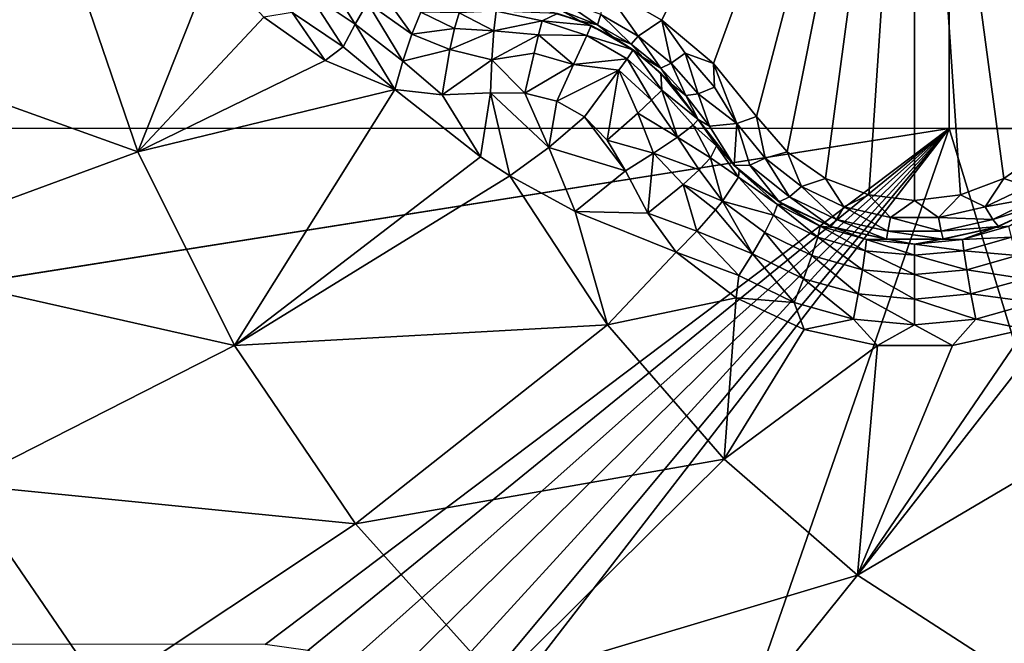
# Model space of a CAD drawing. Header units: metres. Extents: x -205 to 205, y -104 to 104.
# Tile 539 of 656: x -97.78 to -94.73, y 45.55 to 47.48. Entities that reach past the tile are written whole.
import ezdxf

# ---------------------------------------------------------------- set-up
doc = ezdxf.new("R2010")
doc.units = ezdxf.units.M
doc.layers.add('solid_01_2-CONSUMER_EHM_BOX_SW0001', color=7, linetype='CONTINUOUS')

msp = doc.modelspace()

# ---------------------------------------------------------------- linework, layer by layer
at = {"layer": 'solid_01_2-CONSUMER_EHM_BOX_SW0001'}
for points in [[(-200.010849, -74.958488), (-200.010773, 75.041512), (-0.010778, 75.04142)], [(-0.010849, -74.95858), (-200.010849, -74.958488), (-0.010778, 75.04142)], [(-91.959076, 42.820488, 75), (-76.402473, 63.637558, 75), (-185.602478, 63.645401, 75)], [(-92.726151, 42.986298, 75), (-91.959076, 42.820488, 75), (-185.602478, 63.645401, 75)], [(-93.500885, 43.041248, 75), (-92.726151, 42.986298, 75), (-185.602478, 63.645401, 75)], [(-168.500885, 43.051987, 75), (-93.500885, 43.041248, 75), (-185.602478, 63.645401, 75)], [(-94.902969, 56.788887, 67.02655), (-94.902618, 61.638889, 69), (-93.403656, 47.138783, 63.099998)], [(-93.402618, 61.638783, 69), (-93.403656, 47.138783, 63.099998), (-94.902618, 61.638889, 69)], [(-94.902969, 56.788887, 67.02655), (-93.403656, 47.138783, 63.099998), (-94.903076, 55.288887, 66.416206)], [(-96.653603, 55.533325, 1.911131), (-106.446945, 47.476631, 1.771438), (-106.367577, 47.38205, 1.911433)], [(-98.963219, 53.555683, 1.955253), (-96.653603, 55.533325, 1.911131), (-106.367577, 47.38205, 1.911433)], [(-94.903076, 55.288887, 66.416206), (-93.403656, 47.138783, 63.099998), (-94.903656, 47.138889, 63.099998)], [(-94.903656, 47.138889, 69.5), (-94.903076, 55.288887, 66.416206), (-94.903656, 47.138889, 63.099998)], [(-94.903656, 47.138889, 69.5), (-94.903549, 48.638889, 69.5), (-94.903076, 55.288887, 66.416206)], [(-95.976372, 47.579819, 16.452236), (-95.793877, 47.474464, 16.45223), (-95.010788, 49.041466, 15.440842)], [(-95.793877, 47.474464, 16.45223), (-95.634033, 47.340168, 16.486921), (-95.010788, 49.041466, 15.440842)], [(-95.634033, 47.340168, 16.486921), (-95.500328, 47.176411, 16.554106), (-95.010788, 49.041466, 15.440842)], [(-95.500328, 47.176411, 16.554106), (-95.405556, 47.066757, 16.603498), (-95.010788, 49.041466, 15.440842)], [(-95.405556, 47.066757, 16.603498), (-95.287003, 46.984421, 16.639135), (-95.010788, 49.041466, 15.440842)], [(-95.287003, 46.984421, 16.639135), (-95.152802, 46.933624, 16.660563), (-95.010788, 49.041466, 15.440842)], [(-95.152802, 46.933624, 16.660563), (-95.010742, 46.916473, 16.667706), (-95.010788, 49.041466, 15.440842)], [(-94.227737, 47.474438, 16.452232), (-94.045242, 47.579803, 16.452232), (-95.010788, 49.041466, 15.440842)], [(-94.387581, 47.340137, 16.486931), (-94.227737, 47.474438, 16.452232), (-95.010788, 49.041466, 15.440842)], [(-94.521255, 47.176411, 16.554106), (-94.387581, 47.340137, 16.486931), (-95.010788, 49.041466, 15.440842)], [(-94.616005, 47.066776, 16.603489), (-94.521255, 47.176411, 16.554106), (-95.010788, 49.041466, 15.440842)], [(-94.734505, 46.984455, 16.63912), (-94.616005, 47.066776, 16.603489), (-95.010788, 49.041466, 15.440842)], [(-94.86869, 46.933647, 16.660553), (-94.734505, 46.984455, 16.63912), (-95.010788, 49.041466, 15.440842)], [(-95.010742, 46.916473, 16.667706), (-94.86869, 46.933647, 16.660553), (-95.010788, 49.041466, 15.440842)], [(-105.253662, 47.139633, 69.5), (-105.253548, 48.639633, 69.5), (-94.903549, 48.638889, 69.5)], [(-105.253662, 47.139633, 69.5), (-94.903549, 48.638889, 69.5), (-94.903656, 47.138889, 69.5)], [(-97.416588, 47.066608, 18.132477), (-97.634399, 47.703766, 18.201031), (-98.570297, 47.47995, 17.755054)], [(-97.182846, 47.654671, 18.336374), (-97.634399, 47.703766, 18.201031), (-97.416588, 47.066608, 18.132477)], [(-97.026665, 47.483475, 18.346268), (-97.182846, 47.654671, 18.336374), (-97.416588, 47.066608, 18.132477)], [(-96.889198, 47.56002, 18.35281), (-96.743576, 47.461609, 18.370024), (-96.840088, 47.618137, 18.31599)], [(-96.743576, 47.461609, 18.370024), (-96.705238, 47.527393, 18.333315), (-96.840088, 47.618137, 18.31599)], [(-96.705238, 47.527393, 18.333315), (-96.568031, 47.430889, 18.376806), (-96.672325, 47.57724, 18.273518)], [(-96.672325, 47.57724, 18.273518), (-96.568031, 47.430889, 18.376806), (-96.540176, 47.498901, 18.321918)], [(-95.866638, 47.424633, 16.525867), (-95.976372, 47.579819, 16.452236), (-95.982819, 47.49173, 16.525846)], [(-95.866638, 47.424633, 16.525867), (-95.793877, 47.474464, 16.45223), (-95.976372, 47.579819, 16.452236)], [(-96.889198, 47.56002, 18.35281), (-96.938797, 47.498047, 18.362474), (-96.780861, 47.391529, 18.37966)], [(-96.889198, 47.56002, 18.35281), (-96.780861, 47.391529, 18.37966), (-96.743576, 47.461609, 18.370024)], [(-96.743576, 47.461609, 18.370024), (-96.596207, 47.347374, 18.401863), (-96.705238, 47.527393, 18.333315)], [(-96.705238, 47.527393, 18.333315), (-96.596207, 47.347374, 18.401863), (-96.568031, 47.430889, 18.376806)], [(-96.106377, 47.538105, 16.547297), (-96.103691, 47.502579, 16.615061), (-95.993042, 47.459961, 16.594748)], [(-95.982819, 47.49173, 16.525846), (-96.106377, 47.538105, 16.547297), (-95.993042, 47.459961, 16.594748)], [(-96.836594, 47.349476, 18.365673), (-97.026665, 47.483475, 18.346268), (-97.416588, 47.066608, 18.132477)], [(-96.938797, 47.498047, 18.362474), (-97.026665, 47.483475, 18.346268), (-96.836594, 47.349476, 18.365673)], [(-96.780861, 47.391529, 18.37966), (-96.938797, 47.498047, 18.362474), (-96.836594, 47.349476, 18.365673)], [(-96.435417, 47.448021, 18.36202), (-96.540176, 47.498901, 18.321918), (-96.568031, 47.430889, 18.376806)], [(-96.435417, 47.448021, 18.36202), (-96.421135, 47.496979, 18.304127), (-96.540176, 47.498901, 18.321918)], [(-96.435417, 47.448021, 18.36202), (-96.31443, 47.441177, 18.369303), (-96.421135, 47.496979, 18.304127)], [(-96.421135, 47.496979, 18.304127), (-96.31443, 47.441177, 18.369303), (-96.306946, 47.501736, 18.285561)], [(-96.164345, 47.471756, 18.314999), (-96.306946, 47.501736, 18.285561), (-96.31443, 47.441177, 18.369303)], [(-96.164345, 47.471756, 18.314999), (-96.116852, 47.495193, 18.189005), (-96.306946, 47.501736, 18.285561)], [(-96.01239, 47.457188, 18.189606), (-96.116852, 47.495193, 18.189005), (-96.164345, 47.471756, 18.314999)], [(-96.163734, 47.50679, 16.708679), (-96.116852, 47.495193, 18.189005), (-96.047432, 47.471912, 16.674862)], [(-96.103691, 47.502579, 16.615061), (-96.163734, 47.50679, 16.708679), (-96.047432, 47.471912, 16.674862)], [(-96.047432, 47.471912, 16.674862), (-96.116852, 47.495193, 18.189005), (-96.01239, 47.457188, 18.189606)], [(-95.993042, 47.459961, 16.594748), (-96.103691, 47.502579, 16.615061), (-96.047432, 47.471912, 16.674862)], [(-95.982819, 47.49173, 16.525846), (-95.993042, 47.459961, 16.594748), (-95.889069, 47.399906, 16.594767)], [(-95.866638, 47.424633, 16.525867), (-95.982819, 47.49173, 16.525846), (-95.889069, 47.399906, 16.594767)], [(-97.416588, 47.066608, 18.132477), (-98.570297, 47.47995, 17.755054), (-98.314598, 46.736618, 17.674574)], [(-96.743576, 47.461609, 18.370024), (-96.780861, 47.391529, 18.37966), (-96.620995, 47.259354, 18.393747)], [(-96.743576, 47.461609, 18.370024), (-96.620995, 47.259354, 18.393747), (-96.596207, 47.347374, 18.401863)], [(-96.175369, 47.428692, 18.370676), (-96.164345, 47.471756, 18.314999), (-96.31443, 47.441177, 18.369303)], [(-96.026413, 47.427143, 18.314009), (-96.164345, 47.471756, 18.314999), (-96.175369, 47.428692, 18.370676)], [(-96.026413, 47.427143, 18.314009), (-96.01239, 47.457188, 18.189606), (-96.164345, 47.471756, 18.314999)], [(-96.047432, 47.471912, 16.674862), (-96.01239, 47.457188, 18.189606), (-95.945343, 47.422855, 16.664257)], [(-95.993042, 47.459961, 16.594748), (-96.047432, 47.471912, 16.674862), (-95.945343, 47.422855, 16.664257)], [(-95.882309, 47.38213, 18.189602), (-96.01239, 47.457188, 18.189606), (-96.026413, 47.427143, 18.314009)], [(-95.945343, 47.422855, 16.664257), (-96.01239, 47.457188, 18.189606), (-95.945335, 47.422848, 18.189684)], [(-95.882309, 47.38213, 18.189602), (-95.945335, 47.422848, 18.189684), (-96.01239, 47.457188, 18.189606)], [(-95.889069, 47.399906, 16.594767), (-95.993042, 47.459961, 16.594748), (-95.945343, 47.422855, 16.664257)], [(-95.764786, 47.340828, 16.547346), (-95.793877, 47.474464, 16.45223), (-95.866638, 47.424633, 16.525867)], [(-95.721497, 47.372253, 16.492579), (-95.634033, 47.340168, 16.486921), (-95.793877, 47.474464, 16.45223)], [(-95.764786, 47.340828, 16.547346), (-95.721497, 47.372253, 16.492579), (-95.793877, 47.474464, 16.45223)], [(-96.450233, 47.383015, 18.402061), (-96.568031, 47.430889, 18.376806), (-96.596207, 47.347374, 18.401863)], [(-96.450233, 47.383015, 18.402061), (-96.435417, 47.448021, 18.36202), (-96.568031, 47.430889, 18.376806)], [(-96.450233, 47.383015, 18.402061), (-96.31443, 47.441177, 18.369303), (-96.435417, 47.448021, 18.36202)], [(-96.450233, 47.383015, 18.402061), (-96.320518, 47.351753, 18.42128), (-96.31443, 47.441177, 18.369303)], [(-96.175369, 47.428692, 18.370676), (-96.31443, 47.441177, 18.369303), (-96.320518, 47.351753, 18.42128)], [(-96.189117, 47.372215, 18.411446), (-96.175369, 47.428692, 18.370676), (-96.320518, 47.351753, 18.42128)], [(-96.067558, 47.336552, 18.410345), (-96.175369, 47.428692, 18.370676), (-96.189117, 47.372215, 18.411446)], [(-96.067558, 47.336552, 18.410345), (-96.026413, 47.427143, 18.314009), (-96.175369, 47.428692, 18.370676)], [(-95.901306, 47.354954, 18.314011), (-96.026413, 47.427143, 18.314009), (-96.067558, 47.336552, 18.410345)], [(-95.901306, 47.354954, 18.314011), (-95.882309, 47.38213, 18.189602), (-96.026413, 47.427143, 18.314009)], [(-95.945343, 47.422855, 16.664257), (-95.945335, 47.422848, 18.189684), (-95.882309, 47.38213, 18.189602)], [(-95.945343, 47.422855, 16.664257), (-95.882309, 47.38213, 18.189602), (-95.851768, 47.358952, 16.674856)], [(-95.889069, 47.399906, 16.594767), (-95.945343, 47.422855, 16.664257), (-95.851768, 47.358952, 16.674856)], [(-95.866638, 47.424633, 16.525867), (-95.889069, 47.399906, 16.594767), (-95.796906, 47.325409, 16.615108)], [(-95.764786, 47.340828, 16.547346), (-95.866638, 47.424633, 16.525867), (-95.796906, 47.325409, 16.615108)], [(-96.780861, 47.391529, 18.37966), (-96.836594, 47.349476, 18.365673), (-96.620995, 47.259354, 18.393747)], [(-95.796906, 47.325409, 16.615108), (-95.889069, 47.399906, 16.594767), (-95.851768, 47.358952, 16.674856)], [(-96.473915, 47.24353, 18.416172), (-96.450233, 47.383015, 18.402061), (-96.596207, 47.347374, 18.401863)], [(-96.473915, 47.24353, 18.416172), (-96.320518, 47.351753, 18.42128), (-96.450233, 47.383015, 18.402061)], [(-96.217781, 47.248463, 18.438089), (-96.189117, 47.372215, 18.411446), (-96.320518, 47.351753, 18.42128)], [(-96.067558, 47.336552, 18.410345), (-96.189117, 47.372215, 18.411446), (-96.217781, 47.248463, 18.438089)], [(-95.793686, 47.257893, 18.315002), (-95.882309, 47.38213, 18.189602), (-95.901306, 47.354954, 18.314011)], [(-95.793686, 47.257893, 18.315002), (-95.796944, 47.31052, 18.189007), (-95.882309, 47.38213, 18.189602)], [(-95.851768, 47.358952, 16.674856), (-95.882309, 47.38213, 18.189602), (-95.796944, 47.31052, 18.189007)], [(-95.681297, 47.245899, 16.586803), (-95.721497, 47.372253, 16.492579), (-95.764786, 47.340828, 16.547346)], [(-95.721497, 47.372253, 16.492579), (-95.630394, 47.266525, 16.53347), (-95.634033, 47.340168, 16.486921)], [(-95.681297, 47.245899, 16.586803), (-95.630394, 47.266525, 16.53347), (-95.721497, 47.372253, 16.492579)], [(-96.620995, 47.259354, 18.393747), (-96.836594, 47.349476, 18.365673), (-97.416588, 47.066608, 18.132477)], [(-96.473915, 47.24353, 18.416172), (-96.596207, 47.347374, 18.401863), (-96.620995, 47.259354, 18.393747)], [(-96.473915, 47.24353, 18.416172), (-96.324181, 47.248768, 18.432564), (-96.320518, 47.351753, 18.42128)], [(-96.217781, 47.248463, 18.438089), (-96.320518, 47.351753, 18.42128), (-96.324181, 47.248768, 18.432564)], [(-96.118607, 47.223392, 18.439505), (-96.067558, 47.336552, 18.410345), (-96.217781, 47.248463, 18.438089)], [(-95.926315, 47.31987, 18.369339), (-96.067558, 47.336552, 18.410345), (-96.118607, 47.223392, 18.439505)], [(-95.926315, 47.31987, 18.369339), (-95.901306, 47.354954, 18.314011), (-96.067558, 47.336552, 18.410345)], [(-95.825455, 47.226803, 18.370678), (-95.901306, 47.354954, 18.314011), (-95.926315, 47.31987, 18.369339)], [(-95.825455, 47.226803, 18.370678), (-95.793686, 47.257893, 18.315002), (-95.901306, 47.354954, 18.314011)], [(-95.851768, 47.358952, 16.674856), (-95.796944, 47.31052, 18.189007), (-95.763397, 47.275658, 16.708677)], [(-95.796906, 47.325409, 16.615108), (-95.851768, 47.358952, 16.674856), (-95.763397, 47.275658, 16.708677)], [(-95.764786, 47.340828, 16.547346), (-95.796906, 47.325409, 16.615108), (-95.719749, 47.240582, 16.652798)], [(-95.681297, 47.245899, 16.586803), (-95.764786, 47.340828, 16.547346), (-95.719749, 47.240582, 16.652798)], [(-95.561455, 47.154503, 16.587637), (-95.500328, 47.176411, 16.554106), (-95.634033, 47.340168, 16.486921)], [(-95.630394, 47.266525, 16.53347), (-95.561455, 47.154503, 16.587637), (-95.634033, 47.340168, 16.486921)], [(-96.033226, 47.174461, 18.439514), (-95.926315, 47.31987, 18.369339), (-96.118607, 47.223392, 18.439505)], [(-95.9627, 47.103138, 18.438204), (-95.926315, 47.31987, 18.369339), (-96.033226, 47.174461, 18.439514)], [(-95.9627, 47.103138, 18.438204), (-95.86747, 47.186649, 18.411446), (-95.926315, 47.31987, 18.369339)], [(-95.86747, 47.186649, 18.411446), (-95.825455, 47.226803, 18.370678), (-95.926315, 47.31987, 18.369339)], [(-95.793686, 47.257893, 18.315002), (-95.681519, 47.166313, 18.184393), (-95.796944, 47.31052, 18.189007)], [(-95.763397, 47.275658, 16.708677), (-95.796944, 47.31052, 18.189007), (-95.681519, 47.166313, 18.184393)], [(-95.719749, 47.240582, 16.652798), (-95.796906, 47.325409, 16.615108), (-95.763397, 47.275658, 16.708677)], [(-95.763397, 47.275658, 16.708677), (-95.681519, 47.166313, 18.184393), (-95.681519, 47.166313, 16.770613)], [(-95.719749, 47.240582, 16.652798), (-95.763397, 47.275658, 16.708677), (-95.681519, 47.166313, 16.770613)], [(-96.620995, 47.259354, 18.393747), (-97.416588, 47.066608, 18.132477), (-97.117439, 46.466808, 18.038321)], [(-96.35511, 47.051113, 18.393749), (-96.620995, 47.259354, 18.393747), (-97.117439, 46.466808, 18.038321)], [(-96.473915, 47.24353, 18.416172), (-96.620995, 47.259354, 18.393747), (-96.35511, 47.051113, 18.393749)], [(-96.473915, 47.24353, 18.416172), (-96.35511, 47.051113, 18.393749), (-96.324181, 47.248768, 18.432564)], [(-96.324181, 47.248768, 18.432564), (-96.35511, 47.051113, 18.393749), (-96.264114, 46.992588, 18.393747)], [(-96.324181, 47.248768, 18.432564), (-96.264114, 46.992588, 18.393747), (-96.143211, 47.080063, 18.426464)], [(-96.217781, 47.248463, 18.438089), (-96.324181, 47.248768, 18.432564), (-96.143211, 47.080063, 18.426464)], [(-96.118607, 47.223392, 18.439505), (-96.217781, 47.248463, 18.438089), (-96.143211, 47.080063, 18.426464)], [(-95.825455, 47.226803, 18.370678), (-95.744865, 47.112339, 18.369303), (-95.793686, 47.257893, 18.315002)], [(-95.793686, 47.257893, 18.315002), (-95.744865, 47.112339, 18.369303), (-95.696159, 47.149097, 18.285561)], [(-95.793686, 47.257893, 18.315002), (-95.696159, 47.149097, 18.285561), (-95.681519, 47.166313, 18.184393)], [(-95.681297, 47.245899, 16.586803), (-95.719749, 47.240582, 16.652798), (-95.64576, 47.145935, 16.680105)], [(-95.64576, 47.145935, 16.680105), (-95.719749, 47.240582, 16.652798), (-95.681519, 47.166313, 16.770613)], [(-95.561455, 47.154503, 16.587637), (-95.630394, 47.266525, 16.53347), (-95.681297, 47.245899, 16.586803)], [(-95.64576, 47.145935, 16.680105), (-95.561455, 47.154503, 16.587637), (-95.681297, 47.245899, 16.586803)], [(-96.033226, 47.174461, 18.439514), (-96.118607, 47.223392, 18.439505), (-96.143211, 47.080063, 18.426464)], [(-95.86747, 47.186649, 18.411446), (-95.744865, 47.112339, 18.369303), (-95.825455, 47.226803, 18.370678)], [(-95.9627, 47.103138, 18.438204), (-95.81926, 47.062347, 18.42128), (-95.86747, 47.186649, 18.411446)], [(-95.86747, 47.186649, 18.411446), (-95.81926, 47.062347, 18.42128), (-95.744865, 47.112339, 18.369303)], [(-96.033226, 47.174461, 18.439514), (-96.143211, 47.080063, 18.426464), (-95.906616, 47.00769, 18.432564)], [(-95.9627, 47.103138, 18.438204), (-96.033226, 47.174461, 18.439514), (-95.906616, 47.00769, 18.432564)], [(-95.643188, 47.047832, 18.304129), (-95.696159, 47.149097, 18.285561), (-95.744865, 47.112339, 18.369303)], [(-95.624054, 47.08493, 18.172401), (-95.681519, 47.166313, 18.184393), (-95.696159, 47.149097, 18.285561)], [(-95.643188, 47.047832, 18.304129), (-95.624054, 47.08493, 18.172401), (-95.696159, 47.149097, 18.285561)], [(-95.681519, 47.166313, 16.770613), (-95.681519, 47.166313, 18.184393), (-95.624054, 47.08493, 18.172401)], [(-95.569717, 47.024204, 16.815081), (-95.681519, 47.166313, 16.770613), (-95.624054, 47.08493, 18.172401)], [(-95.569717, 47.024204, 16.815081), (-95.64576, 47.145935, 16.680105), (-95.681519, 47.166313, 16.770613)], [(-95.569717, 47.024204, 16.815081), (-95.561455, 47.154503, 16.587637), (-95.64576, 47.145935, 16.680105)], [(-95.521172, 47.025719, 16.690861), (-95.561455, 47.154503, 16.587637), (-95.569717, 47.024204, 16.815081)], [(-95.47348, 47.047104, 16.634918), (-95.500328, 47.176411, 16.554106), (-95.561455, 47.154503, 16.587637)], [(-95.521172, 47.025719, 16.690861), (-95.47348, 47.047104, 16.634918), (-95.561455, 47.154503, 16.587637)], [(-95.47348, 47.047104, 16.634918), (-95.405556, 47.066757, 16.603498), (-95.500328, 47.176411, 16.554106)], [(-105.253662, 47.139633, 63.099998), (-94.903656, 47.138889, 63.099998), (-105.111305, 45.524151, 63.099998)], [(-94.903656, 47.138889, 69.5), (-94.903656, 47.138889, 63.099998), (-105.253662, 47.139633, 63.099998)], [(-105.253662, 47.139633, 69.5), (-94.903656, 47.138889, 69.5), (-105.253662, 47.139633, 63.099998)], [(-94.903656, 47.138889, 63.099998), (-104.978691, 45.542892, 63.099998), (-105.111305, 45.524151, 63.099998)], [(-94.903656, 47.138889, 63.099998), (-97.022362, 45.541752, 63.099998), (-104.978691, 45.542892, 63.099998)], [(-94.903656, 47.138889, 63.099998), (-96.889755, 45.522972, 63.099998), (-97.022362, 45.541752, 63.099998)], [(-94.903656, 47.138889, 63.099998), (-96.773636, 45.475456, 63.099998), (-96.889755, 45.522972, 63.099998)], [(-94.903656, 47.138889, 63.099998), (-96.670967, 45.396198, 63.099998), (-96.773636, 45.475456, 63.099998)], [(-94.903656, 47.138889, 63.099998), (-96.590851, 45.294205, 63.099998), (-96.670967, 45.396198, 63.099998)], [(-94.903656, 47.138889, 63.099998), (-96.542351, 45.17849, 63.099998), (-96.590851, 45.294205, 63.099998)], [(-94.903656, 47.138889, 63.099998), (-96.522453, 45.046043, 63.099998), (-96.542351, 45.17849, 63.099998)], [(-94.903656, 47.138889, 63.099998), (-96.500954, 42.541676, 63.099998), (-96.522453, 45.046043, 63.099998)], [(-94.903656, 47.138889, 63.099998), (-93.500954, 42.541248, 63.099998), (-96.500954, 42.541676, 63.099998)], [(-94.903656, 47.138889, 63.099998), (-93.403656, 47.138783, 63.099998), (-93.500954, 42.541248, 63.099998)], [(-95.9627, 47.103138, 18.438204), (-95.906616, 47.00769, 18.432564), (-95.81926, 47.062347, 18.42128)], [(-95.678444, 47.010983, 18.36202), (-95.744865, 47.112339, 18.369303), (-95.81926, 47.062347, 18.42128)], [(-95.678444, 47.010983, 18.36202), (-95.643188, 47.047832, 18.304129), (-95.744865, 47.112339, 18.369303)], [(-97.117439, 46.466808, 18.038321), (-97.416588, 47.066608, 18.132477), (-98.314598, 46.736618, 17.674574)], [(-96.143211, 47.080063, 18.426464), (-96.264114, 46.992588, 18.393747), (-96.062393, 46.882107, 18.393747)], [(-96.143211, 47.080063, 18.426464), (-96.062393, 46.882107, 18.393747), (-95.906616, 47.00769, 18.432564)], [(-95.837173, 46.876812, 18.416395), (-95.81926, 47.062347, 18.42128), (-95.906616, 47.00769, 18.432564)], [(-95.837173, 46.876812, 18.416395), (-95.727333, 46.965649, 18.402063), (-95.81926, 47.062347, 18.42128)], [(-95.727333, 46.965649, 18.402063), (-95.678444, 47.010983, 18.36202), (-95.81926, 47.062347, 18.42128)], [(-95.643188, 47.047832, 18.304129), (-95.556419, 46.987854, 18.24468), (-95.624054, 47.08493, 18.172401)], [(-95.624054, 47.08493, 18.172401), (-95.556419, 46.987854, 18.24468), (-95.553642, 47.008465, 18.155281)], [(-95.569717, 47.024204, 16.815081), (-95.624054, 47.08493, 18.172401), (-95.553642, 47.008465, 18.155281)], [(-95.47348, 47.047104, 16.634918), (-95.36129, 46.958984, 16.672251), (-95.405556, 47.066757, 16.603498)], [(-95.36129, 46.958984, 16.672251), (-95.287003, 46.984421, 16.639135), (-95.405556, 47.066757, 16.603498)], [(-94.660278, 46.958988, 16.672249), (-94.616005, 47.066776, 16.603489), (-94.734505, 46.984455, 16.63912)], [(-96.264114, 46.992588, 18.393747), (-96.35511, 47.051113, 18.393749), (-97.117439, 46.466808, 18.038321)], [(-95.678444, 47.010983, 18.36202), (-95.605682, 46.913937, 18.356613), (-95.643188, 47.047832, 18.304129)], [(-95.643188, 47.047832, 18.304129), (-95.605682, 46.913937, 18.356613), (-95.556419, 46.987854, 18.24468)], [(-95.521172, 47.025719, 16.690861), (-95.569717, 47.024204, 16.815081), (-95.429932, 46.912273, 16.848858)], [(-95.398186, 46.927635, 16.731564), (-95.47348, 47.047104, 16.634918), (-95.521172, 47.025719, 16.690861)], [(-95.398186, 46.927635, 16.731564), (-95.521172, 47.025719, 16.690861), (-95.429932, 46.912273, 16.848858)], [(-95.398186, 46.927635, 16.731564), (-95.36129, 46.958984, 16.672251), (-95.47348, 47.047104, 16.634918)], [(-95.837173, 46.876812, 18.416395), (-95.906616, 47.00769, 18.432564), (-96.062393, 46.882107, 18.393747)], [(-95.727333, 46.965649, 18.402063), (-95.605682, 46.913937, 18.356613), (-95.678444, 47.010983, 18.36202)], [(-95.569717, 47.024204, 16.815081), (-95.553642, 47.008465, 18.155281), (-95.429932, 46.912273, 16.848858)], [(-95.556419, 46.987854, 18.24468), (-95.435799, 46.903748, 18.2019), (-95.553642, 47.008465, 18.155281)], [(-95.435799, 46.903748, 18.2019), (-95.416664, 46.904114, 18.128029), (-95.553642, 47.008465, 18.155281)], [(-95.429932, 46.912273, 16.848858), (-95.553642, 47.008465, 18.155281), (-95.416664, 46.904114, 18.128029)], [(-95.962074, 46.531338, 18.299004), (-96.264114, 46.992588, 18.393747), (-97.117439, 46.466808, 18.038321)], [(-96.062393, 46.882107, 18.393747), (-96.264114, 46.992588, 18.393747), (-95.962074, 46.531338, 18.299004)], [(-95.837173, 46.876812, 18.416395), (-95.685211, 46.821407, 18.401863), (-95.727333, 46.965649, 18.402063)], [(-95.727333, 46.965649, 18.402063), (-95.626976, 46.887569, 18.376804), (-95.605682, 46.913937, 18.356613)], [(-95.727333, 46.965649, 18.402063), (-95.685211, 46.821407, 18.401863), (-95.626976, 46.887569, 18.376804)], [(-95.605682, 46.913937, 18.356613), (-95.448082, 46.870422, 18.273518), (-95.556419, 46.987854, 18.24468)], [(-95.448082, 46.870422, 18.273518), (-95.435799, 46.903748, 18.2019), (-95.556419, 46.987854, 18.24468)], [(-95.36129, 46.958984, 16.672251), (-95.229614, 46.896133, 16.698145), (-95.287003, 46.984421, 16.639135)], [(-95.229614, 46.896133, 16.698145), (-95.152802, 46.933624, 16.660563), (-95.287003, 46.984421, 16.639135)], [(-94.791962, 46.896137, 16.698143), (-94.734505, 46.984455, 16.63912), (-94.86869, 46.933647, 16.660553)], [(-94.791962, 46.896137, 16.698143), (-94.660278, 46.958988, 16.672249), (-94.734505, 46.984455, 16.63912)], [(-95.253014, 46.857376, 16.759886), (-95.36129, 46.958984, 16.672251), (-95.398186, 46.927635, 16.731564)], [(-95.253014, 46.857376, 16.759886), (-95.229614, 46.896133, 16.698145), (-95.36129, 46.958984, 16.672251)], [(-95.229614, 46.896133, 16.698145), (-95.085205, 46.863369, 16.71142), (-95.152802, 46.933624, 16.660563)], [(-95.085205, 46.863369, 16.71142), (-95.010742, 46.916473, 16.667706), (-95.152802, 46.933624, 16.660563)], [(-94.936363, 46.863369, 16.71142), (-94.86869, 46.933647, 16.660553), (-95.010742, 46.916473, 16.667706)], [(-94.936363, 46.863369, 16.71142), (-94.791962, 46.896137, 16.698143), (-94.86869, 46.933647, 16.660553)], [(-94.62339, 46.927639, 16.731562), (-94.660278, 46.958988, 16.672249), (-94.791962, 46.896137, 16.698143)], [(-95.512596, 46.7509, 18.370024), (-95.605682, 46.913937, 18.356613), (-95.626976, 46.887569, 18.376804)], [(-95.474792, 46.816998, 18.333315), (-95.448082, 46.870422, 18.273518), (-95.605682, 46.913937, 18.356613)], [(-95.512596, 46.7509, 18.370024), (-95.474792, 46.816998, 18.333315), (-95.605682, 46.913937, 18.356613)], [(-95.448082, 46.870422, 18.273518), (-95.310806, 46.802357, 18.256014), (-95.435799, 46.903748, 18.2019)], [(-95.435799, 46.903748, 18.2019), (-95.302834, 46.836521, 18.184185), (-95.416664, 46.904114, 18.128029)], [(-95.310806, 46.802357, 18.256014), (-95.302834, 46.836521, 18.184185), (-95.435799, 46.903748, 18.2019)], [(-95.398186, 46.927635, 16.731564), (-95.429932, 46.912273, 16.848858), (-95.269974, 46.835335, 16.871502)], [(-95.429932, 46.912273, 16.848858), (-95.416664, 46.904114, 18.128029), (-95.269974, 46.835335, 16.871502)], [(-95.302834, 46.836521, 18.184185), (-95.261543, 46.832455, 18.109261), (-95.416664, 46.904114, 18.128029)], [(-95.269974, 46.835335, 16.871502), (-95.416664, 46.904114, 18.128029), (-95.261543, 46.832455, 18.109261)], [(-95.253014, 46.857376, 16.759886), (-95.398186, 46.927635, 16.731564), (-95.269974, 46.835335, 16.871502)], [(-95.085205, 46.863369, 16.71142), (-94.936363, 46.863369, 16.71142), (-95.010742, 46.916473, 16.667706)], [(-94.62339, 46.927639, 16.731562), (-94.791962, 46.896137, 16.698143), (-94.768562, 46.85738, 16.759884)], [(-94.62339, 46.927639, 16.731562), (-94.768562, 46.85738, 16.759884), (-94.591225, 46.91254, 16.84878)], [(-94.768562, 46.85738, 16.759884), (-94.750641, 46.835674, 16.871405), (-94.591225, 46.91254, 16.84878)], [(-94.718742, 46.836521, 18.184185), (-94.604919, 46.904114, 18.128029), (-94.760033, 46.832455, 18.109261)], [(-94.750641, 46.835674, 16.871405), (-94.760033, 46.832455, 18.109261), (-94.604919, 46.904114, 18.128029)], [(-94.750641, 46.835674, 16.871405), (-94.604919, 46.904114, 18.128029), (-94.591225, 46.91254, 16.84878)], [(-95.749046, 46.755928, 18.393747), (-96.062393, 46.882107, 18.393747), (-95.962074, 46.531338, 18.299004)], [(-95.837173, 46.876812, 18.416395), (-96.062393, 46.882107, 18.393747), (-95.749046, 46.755928, 18.393747)], [(-95.837173, 46.876812, 18.416395), (-95.749046, 46.755928, 18.393747), (-95.685211, 46.821407, 18.401863)], [(-95.685211, 46.821407, 18.401863), (-95.512596, 46.7509, 18.370024), (-95.626976, 46.887569, 18.376804)], [(-95.093231, 46.820641, 16.774439), (-95.229614, 46.896133, 16.698145), (-95.253014, 46.857376, 16.759886)], [(-95.093231, 46.820641, 16.774439), (-95.085205, 46.863369, 16.71142), (-95.229614, 46.896133, 16.698145)], [(-94.768562, 46.85738, 16.759884), (-94.791962, 46.896137, 16.698143), (-94.936363, 46.863369, 16.71142)], [(-95.474792, 46.816998, 18.333315), (-95.328781, 46.745583, 18.31599), (-95.448082, 46.870422, 18.273518)], [(-95.328781, 46.745583, 18.31599), (-95.310806, 46.802357, 18.256014), (-95.448082, 46.870422, 18.273518)], [(-95.253014, 46.857376, 16.759886), (-95.269974, 46.835335, 16.871502), (-95.098, 46.796307, 16.88282)], [(-95.093231, 46.820641, 16.774439), (-95.253014, 46.857376, 16.759886), (-95.098, 46.796307, 16.88282)], [(-94.928337, 46.820641, 16.774439), (-95.085205, 46.863369, 16.71142), (-95.093231, 46.820641, 16.774439)], [(-94.928337, 46.820641, 16.774439), (-94.936363, 46.863369, 16.71142), (-95.085205, 46.863369, 16.71142)], [(-94.768562, 46.85738, 16.759884), (-94.936363, 46.863369, 16.71142), (-94.928337, 46.820641, 16.774439)], [(-94.768562, 46.85738, 16.759884), (-94.928337, 46.820641, 16.774439), (-94.750641, 46.835674, 16.871405)], [(-95.685211, 46.821407, 18.401863), (-95.749046, 46.755928, 18.393747), (-95.554642, 46.683571, 18.37966)], [(-95.685211, 46.821407, 18.401863), (-95.554642, 46.683571, 18.37966), (-95.512596, 46.7509, 18.370024)], [(-95.512596, 46.7509, 18.370024), (-95.354553, 46.673992, 18.35281), (-95.474792, 46.816998, 18.333315)], [(-95.354553, 46.673992, 18.35281), (-95.328781, 46.745583, 18.31599), (-95.474792, 46.816998, 18.333315)], [(-95.310806, 46.802357, 18.256014), (-95.163383, 46.760574, 18.245213), (-95.302834, 46.836521, 18.184185)], [(-95.302834, 46.836521, 18.184185), (-95.159477, 46.795135, 18.173239), (-95.261543, 46.832455, 18.109261)], [(-95.163383, 46.760574, 18.245213), (-95.159477, 46.795135, 18.173239), (-95.302834, 46.836521, 18.184185)], [(-95.269974, 46.835335, 16.871502), (-95.261543, 46.832455, 18.109261), (-95.098, 46.796307, 16.88282)], [(-95.159477, 46.795135, 18.173239), (-95.095581, 46.796043, 18.099707), (-95.261543, 46.832455, 18.109261)], [(-95.098, 46.796307, 16.88282), (-95.261543, 46.832455, 18.109261), (-95.095581, 46.796043, 18.099707)], [(-95.093231, 46.820641, 16.774439), (-95.098, 46.796307, 16.88282), (-94.922165, 46.796467, 16.882774)], [(-94.928337, 46.820641, 16.774439), (-95.093231, 46.820641, 16.774439), (-94.922165, 46.796467, 16.882774)], [(-94.928337, 46.820641, 16.774439), (-94.922165, 46.796467, 16.882774), (-94.750641, 46.835674, 16.871405)], [(-94.862106, 46.795135, 18.173239), (-94.760033, 46.832455, 18.109261), (-94.926003, 46.796043, 18.099707)], [(-94.922165, 46.796467, 16.882774), (-94.926003, 46.796043, 18.099707), (-94.760033, 46.832455, 18.109261)], [(-94.922165, 46.796467, 16.882774), (-94.760033, 46.832455, 18.109261), (-94.750641, 46.835674, 16.871405)], [(-94.862106, 46.795135, 18.173239), (-94.718742, 46.836521, 18.184185), (-94.760033, 46.832455, 18.109261)], [(-94.710777, 46.802357, 18.256014), (-94.718742, 46.836521, 18.184185), (-94.862106, 46.795135, 18.173239)], [(-95.328781, 46.745583, 18.31599), (-95.172417, 46.701836, 18.305311), (-95.310806, 46.802357, 18.256014)], [(-95.172417, 46.701836, 18.305311), (-95.163383, 46.760574, 18.245213), (-95.310806, 46.802357, 18.256014)], [(-95.163383, 46.760574, 18.245213), (-95.010788, 46.746487, 18.241562), (-95.159477, 46.795135, 18.173239)], [(-95.159477, 46.795135, 18.173239), (-95.010788, 46.781162, 18.169535), (-95.095581, 46.796043, 18.099707)], [(-95.010788, 46.746487, 18.241562), (-95.010788, 46.781162, 18.169535), (-95.159477, 46.795135, 18.173239)], [(-95.098, 46.796307, 16.88282), (-94.926003, 46.796043, 18.099707), (-94.922165, 46.796467, 16.882774)], [(-95.098, 46.796307, 16.88282), (-95.095581, 46.796043, 18.099707), (-94.926003, 46.796043, 18.099707)], [(-95.010788, 46.781162, 18.169535), (-94.926003, 46.796043, 18.099707), (-95.095581, 46.796043, 18.099707)], [(-95.010788, 46.781162, 18.169535), (-94.862106, 46.795135, 18.173239), (-94.926003, 46.796043, 18.099707)], [(-94.8582, 46.760574, 18.245213), (-94.862106, 46.795135, 18.173239), (-95.010788, 46.781162, 18.169535)], [(-95.010788, 46.746487, 18.241562), (-94.8582, 46.760574, 18.245213), (-95.010788, 46.781162, 18.169535)], [(-94.8582, 46.760574, 18.245213), (-94.710777, 46.802357, 18.256014), (-94.862106, 46.795135, 18.173239)], [(-94.692802, 46.745583, 18.31599), (-94.710777, 46.802357, 18.256014), (-94.8582, 46.760574, 18.245213)], [(-95.563637, 46.614548, 18.365726), (-95.749046, 46.755928, 18.393747), (-95.962074, 46.531338, 18.299004)], [(-95.554642, 46.683571, 18.37966), (-95.749046, 46.755928, 18.393747), (-95.563637, 46.614548, 18.365726)], [(-95.512596, 46.7509, 18.370024), (-95.554642, 46.683571, 18.37966), (-95.38343, 46.600052, 18.362474)], [(-95.512596, 46.7509, 18.370024), (-95.38343, 46.600052, 18.362474), (-95.354553, 46.673992, 18.35281)], [(-95.172417, 46.701836, 18.305311), (-95.010788, 46.687103, 18.301702), (-95.163383, 46.760574, 18.245213)], [(-95.010788, 46.687103, 18.301702), (-95.010788, 46.746487, 18.241562), (-95.163383, 46.760574, 18.245213)], [(-94.849167, 46.701836, 18.305311), (-94.8582, 46.760574, 18.245213), (-95.010788, 46.746487, 18.241562)], [(-94.849167, 46.701836, 18.305311), (-94.692802, 46.745583, 18.31599), (-94.8582, 46.760574, 18.245213)], [(-97.117439, 46.466808, 18.038321), (-98.314598, 46.736618, 17.674574), (-97.963486, 46.037395, 17.564064)], [(-95.354553, 46.673992, 18.35281), (-95.185471, 46.626911, 18.342203), (-95.328781, 46.745583, 18.31599)], [(-95.185471, 46.626911, 18.342203), (-95.172417, 46.701836, 18.305311), (-95.328781, 46.745583, 18.31599)], [(-95.010788, 46.687103, 18.301702), (-94.849167, 46.701836, 18.305311), (-95.010788, 46.746487, 18.241562)], [(-94.66703, 46.673992, 18.35281), (-94.692802, 46.745583, 18.31599), (-94.849167, 46.701836, 18.305311)], [(-95.185471, 46.626911, 18.342203), (-95.010788, 46.611061, 18.338621), (-95.172417, 46.701836, 18.305311)], [(-95.010788, 46.611061, 18.338621), (-95.010788, 46.687103, 18.301702), (-95.172417, 46.701836, 18.305311)], [(-94.836113, 46.626911, 18.342203), (-94.849167, 46.701836, 18.305311), (-95.010788, 46.687103, 18.301702)], [(-94.836113, 46.626911, 18.342203), (-94.66703, 46.673992, 18.35281), (-94.849167, 46.701836, 18.305311)], [(-95.38343, 46.600052, 18.362474), (-95.554642, 46.683571, 18.37966), (-95.563637, 46.614548, 18.365726)], [(-95.354553, 46.673992, 18.35281), (-95.38343, 46.600052, 18.362474), (-95.200165, 46.548904, 18.351889)], [(-95.354553, 46.673992, 18.35281), (-95.200165, 46.548904, 18.351889), (-95.185471, 46.626911, 18.342203)], [(-95.010788, 46.611061, 18.338621), (-94.836113, 46.626911, 18.342203), (-95.010788, 46.687103, 18.301702)], [(-94.836113, 46.626911, 18.342203), (-94.638153, 46.600052, 18.362474), (-94.66703, 46.673992, 18.35281)], [(-95.563637, 46.614548, 18.365726), (-95.962074, 46.531338, 18.299004), (-95.600647, 46.115814, 18.185246)], [(-95.35228, 46.516727, 18.346279), (-95.563637, 46.614548, 18.365726), (-95.600647, 46.115814, 18.185246)], [(-95.38343, 46.600052, 18.362474), (-95.563637, 46.614548, 18.365726), (-95.35228, 46.516727, 18.346279)], [(-95.200165, 46.548904, 18.351889), (-95.38343, 46.600052, 18.362474), (-95.35228, 46.516727, 18.346279)], [(-95.185471, 46.626911, 18.342203), (-95.200165, 46.548904, 18.351889), (-95.010788, 46.531685, 18.348312)], [(-95.185471, 46.626911, 18.342203), (-95.010788, 46.531685, 18.348312), (-95.010788, 46.611061, 18.338621)], [(-95.010788, 46.611061, 18.338621), (-94.821419, 46.548904, 18.351889), (-94.836113, 46.626911, 18.342203)], [(-95.010788, 46.611061, 18.338621), (-95.010788, 46.531685, 18.348312), (-94.821419, 46.548904, 18.351889)], [(-94.836113, 46.626911, 18.342203), (-94.821419, 46.548904, 18.351889), (-94.638153, 46.600052, 18.362474)], [(-94.638153, 46.600052, 18.362474), (-94.821419, 46.548904, 18.351889), (-94.666794, 46.517574, 18.346447)], [(-95.200165, 46.548904, 18.351889), (-95.35228, 46.516727, 18.346279), (-95.125572, 46.466991, 18.33637)], [(-95.010788, 46.531685, 18.348312), (-95.200165, 46.548904, 18.351889), (-95.125572, 46.466991, 18.33637)], [(-95.187721, 45.756878, 18.055279), (-94.216507, 46.328548, 18.246735), (-94.560287, 46.560177, 18.354921)], [(-94.666794, 46.517574, 18.346447), (-95.187721, 45.756878, 18.055279), (-94.560287, 46.560177, 18.354921)], [(-94.821419, 46.548904, 18.351889), (-95.010788, 46.531685, 18.348312), (-94.893623, 46.467251, 18.336422)], [(-94.821419, 46.548904, 18.351889), (-94.893623, 46.467251, 18.336422), (-94.666794, 46.517574, 18.346447)], [(-95.962074, 46.531338, 18.299004), (-97.117439, 46.466808, 18.038321), (-96.742622, 45.915714, 17.920349)], [(-95.600647, 46.115814, 18.185246), (-95.962074, 46.531338, 18.299004), (-96.742622, 45.915714, 17.920349)], [(-95.125572, 46.466991, 18.33637), (-95.35228, 46.516727, 18.346279), (-95.600647, 46.115814, 18.185246)], [(-94.666794, 46.517574, 18.346447), (-94.893623, 46.467251, 18.336422), (-95.187721, 45.756878, 18.055279)], [(-95.010788, 46.531685, 18.348312), (-95.125572, 46.466991, 18.33637), (-94.893623, 46.467251, 18.336422)], [(-96.742622, 45.915714, 17.920349), (-97.117439, 46.466808, 18.038321), (-97.963486, 46.037395, 17.564064)], [(-95.125572, 46.466991, 18.33637), (-95.600647, 46.115814, 18.185246), (-95.187721, 45.756878, 18.055279)], [(-94.893623, 46.467251, 18.336422), (-95.125572, 46.466991, 18.33637), (-95.187721, 45.756878, 18.055279)], [(-94.731293, 45.461475, 17.911619), (-94.216507, 46.328548, 18.246735), (-95.187721, 45.756878, 18.055279)], [(-95.600647, 46.115814, 18.185246), (-96.742622, 45.915714, 17.920349), (-96.299217, 45.423752, 17.780788)], [(-95.187721, 45.756878, 18.055279), (-95.600647, 46.115814, 18.185246), (-96.299217, 45.423752, 17.780788)], [(-97.523697, 45.39566, 17.425642), (-97.963486, 46.037395, 17.564064), (-97.798187, 45.29871, 17.260666)], [(-96.742622, 45.915714, 17.920349), (-97.963486, 46.037395, 17.564064), (-97.523697, 45.39566, 17.425642)], [(-96.299217, 45.423752, 17.780788), (-96.742622, 45.915714, 17.920349), (-97.523697, 45.39566, 17.425642)], [(-97.685135, 45.360378, 13.5), (-98.228073, 45.824074, 13.5), (-107.582649, 43.543262, 13.5)], [(-97.895302, 45.424408, 13.515164), (-98.228073, 45.824074, 13.5), (-97.685135, 45.360378, 13.5)], [(-95.187721, 45.756878, 18.055279), (-96.299217, 45.423752, 17.780788), (-95.795616, 45.000229, 17.622282)], [(-94.731293, 45.461475, 17.911619), (-95.187721, 45.756878, 18.055279), (-95.795616, 45.000229, 17.622282)]]:
    msp.add_3dface(points, dxfattribs=at)

doc.saveas('drawing.dxf')
